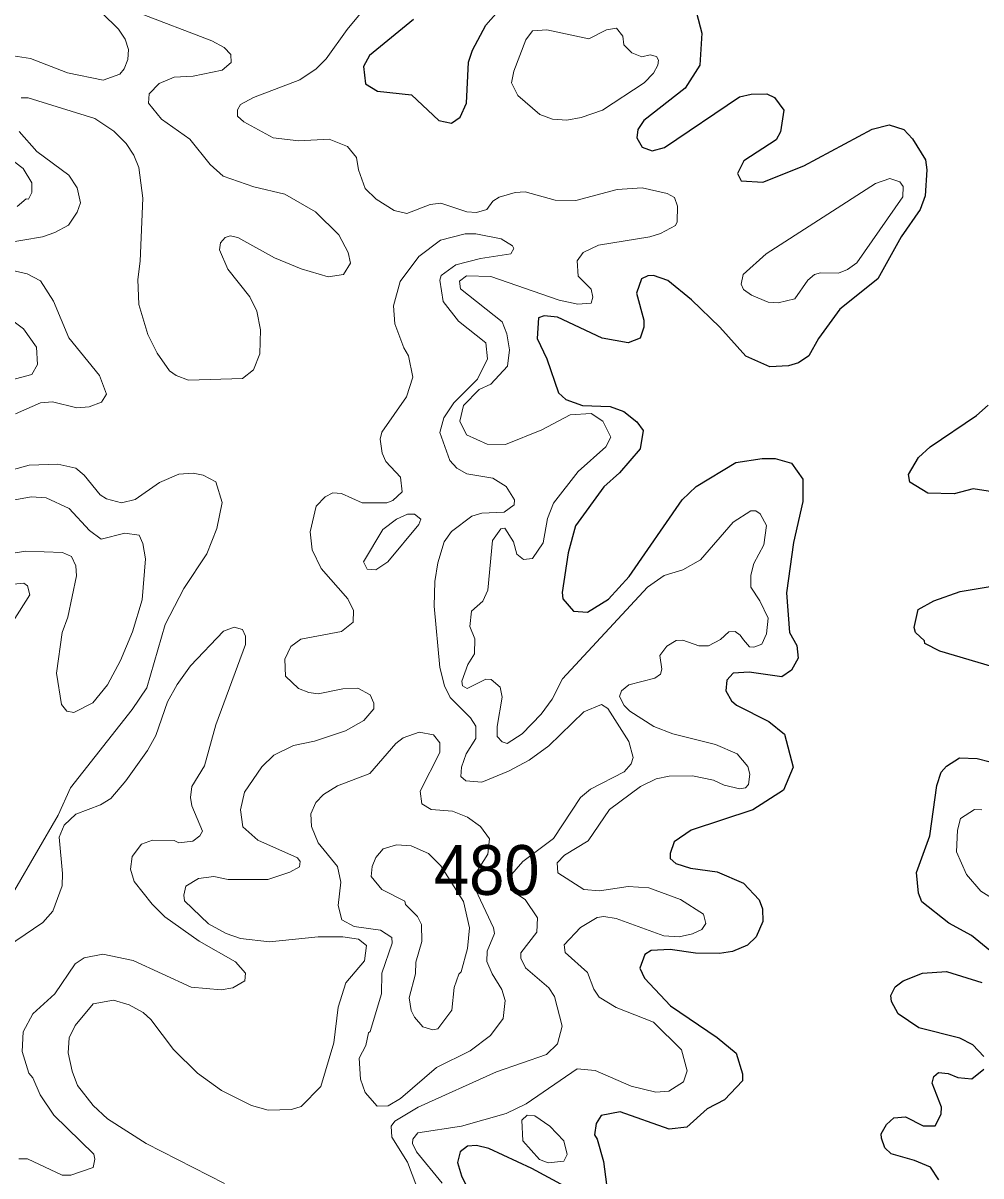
# Model space of a CAD drawing. Extents: x 763.2 to 816.8, y 7896.5 to 7952.7.
# Drawn here: x 807.081 to 810.159, y 7914.83 to 7918.534 of the extents above; entities that cross this region are included whole.
import ezdxf

# ---------------------------------------------------------------- set-up
doc = ezdxf.new("R2010")
doc.units = 0
doc.header["$LTSCALE"] = 0.064
doc.layers.add('1', color=7, linetype='Continuous', lineweight=25)
doc.layers.add('2', color=7, linetype='Continuous', lineweight=13)
doc.layers.add('21', color=7, linetype='Continuous')

msp = doc.modelspace()

# ---------------------------------------------------------------- linework, layer by layer
at = {"layer": '1'}
for points in [[(808.3356, 7918.5455), (808.1942, 7918.4288), (808.1743, 7918.3937), (808.1809, 7918.3381), (808.2193, 7918.3149), (808.3293, 7918.3035), (808.4166, 7918.2202), (808.458, 7918.2124), (808.4859, 7918.2314), (808.5056, 7918.2762), (808.5127, 7918.4076), (808.5257, 7918.4464), (808.5679, 7918.5266), (808.6336, 7918.6003)], [(809.2455, 7918.5669), (809.2618, 7918.5008), (809.2556, 7918.3984), (809.2086, 7918.3243), (809.0763, 7918.2201), (809.0568, 7918.1915), (809.0535, 7918.1648), (809.0703, 7918.1354), (809.1028, 7918.1228), (809.1428, 7918.134), (809.3829, 7918.2963), (809.4205, 7918.305), (809.4709, 7918.3058), (809.4958, 7918.2945), (809.5261, 7918.254), (809.5149, 7918.1836), (809.5007, 7918.1583), (809.3968, 7918.091), (809.377, 7918.0508), (809.3882, 7918.0269), (809.4583, 7918.0225), (809.5906, 7918.075), (809.8102, 7918.1929), (809.8647, 7918.2062), (809.912, 7918.1917), (809.939, 7918.162), (809.9809, 7918.0947), (809.985, 7918.0618), (809.9803, 7917.9781), (809.9639, 7917.9344), (809.9035, 7917.8466), (809.8282, 7917.7118), (809.7057, 7917.6146), (809.637, 7917.5202), (809.6057, 7917.4641), (809.5734, 7917.4421), (809.5405, 7917.4324), (809.4805, 7917.4293), (809.4033, 7917.4638), (809.3205, 7917.5562), (809.229, 7917.6444), (809.1533, 7917.7067), (809.1074, 7917.723), (809.0884, 7917.7216), (809.0683, 7917.7115), (809.0521, 7917.6658), (809.0759, 7917.5794), (809.0763, 7917.5571), (809.0636, 7917.5208), (809.0252, 7917.5065), (808.9424, 7917.5215), (808.7984, 7917.5883), (808.7558, 7917.5932), (808.7375, 7917.5866), (808.7329, 7917.5203), (808.7646, 7917.4553), (808.8014, 7917.3458), (808.8249, 7917.3241), (808.8784, 7917.3048), (808.9676, 7917.302), (809.012, 7917.2852), (809.0536, 7917.2527)], [(810.2867, 7917.0134), (810.1339, 7917.0378), (810.073, 7917.0216), (809.9885, 7917.0229), (809.9304, 7917.0585), (809.9265, 7917.0835), (809.9584, 7917.1375), (809.996, 7917.1722), (810.1449, 7917.2726), (810.1824, 7917.3062)], [(809.0536, 7917.2527), (809.0742, 7917.2245), (809.064, 7917.1656), (808.9973, 7917.089), (808.9474, 7917.0432), (808.8563, 7916.918)], [(808.8563, 7916.918), (808.8328, 7916.8318), (808.8133, 7916.7044), (808.8154, 7916.6841), (808.8497, 7916.6439), (808.8945, 7916.6407), (808.9628, 7916.683), (809.029, 7916.7559), (809.1995, 7917.0018), (809.2446, 7917.045), (809.3712, 7917.1218), (809.4558, 7917.1349), (809.4978, 7917.1349), (809.5505, 7917.1202), (809.5872, 7917.0683), (809.587, 7916.9962), (809.5572, 7916.8654), (809.5349, 7916.7034), (809.5441, 7916.5761), (809.5671, 7916.5341), (809.572, 7916.4934), (809.5505, 7916.4552), (809.5199, 7916.4334), (809.4147, 7916.448), (809.3629, 7916.4448), (809.3425, 7916.4225), (809.3394, 7916.3887), (809.3579, 7916.3558), (809.3734, 7916.3422), (809.4781, 7916.2904), (809.5279, 7916.2489), (809.5559, 7916.1431), (809.5251, 7916.069), (809.4262, 7916.006), (809.2284, 7915.9412), (809.1733, 7915.9038), (809.1601, 7915.8663), (809.1608, 7915.8493), (809.179, 7915.8332), (809.2257, 7915.8186), (809.3119, 7915.8067), (809.3966, 7915.7707), (809.4461, 7915.7174), (809.4575, 7915.6879), (809.4585, 7915.6475), (809.4372, 7915.5981), (809.409, 7915.5718), (809.3613, 7915.551), (809.3194, 7915.5441), (809.2422, 7915.5458), (809.1608, 7915.5571), (809.099, 7915.554), (809.0789, 7915.5413), (809.0632, 7915.4975), (809.0775, 7915.4657), (809.1617, 7915.3765), (809.3112, 7915.2745), (809.373, 7915.224), (809.3929, 7915.158), (809.3928, 7915.136), (809.3348, 7915.0747), (809.2799, 7915.0454), (809.2141, 7914.9867), (809.1576, 7914.9806), (808.9997, 7915.0359), (808.9384, 7915.0245), (808.9223, 7914.998), (808.9171, 7914.9626), (808.9264, 7914.948), (808.9465, 7914.8761), (808.9563, 7914.8027)], [(810.1975, 7916.4655), (810.0271, 7916.516), (809.9789, 7916.5404), (809.9776, 7916.5489), (809.9488, 7916.5754), (809.9447, 7916.5922), (809.9571, 7916.6492), (810.0081, 7916.678), (810.0928, 7916.7074), (810.221, 7916.7289)], [(810.1881, 7915.5542), (810.1293, 7915.6023), (810.056, 7915.6419), (809.9693, 7915.711), (809.9586, 7915.7388), (809.9525, 7915.8053), (809.995, 7915.9228), (810.0176, 7916.0848), (810.0313, 7916.1274), (810.0485, 7916.146), (810.0907, 7916.1732), (810.1477, 7916.1715), (810.1888, 7916.1602)], [(810.1687, 7915.2137), (810.1334, 7915.251), (810.0918, 7915.2729), (809.9594, 7915.3056), (809.8933, 7915.3506), (809.8724, 7915.3905), (809.8702, 7915.4093), (809.8834, 7915.4374), (809.9091, 7915.4568), (809.972, 7915.4816), (810.0486, 7915.4864), (810.162, 7915.4519)], [(810.0327, 7915.0511), (810.0021, 7915.1283), (810.0082, 7915.1492), (810.0229, 7915.1625), (810.054, 7915.1593), (810.0852, 7915.1461), (810.1296, 7915.1417), (810.1688, 7915.173)], [(809.8797, 7915.0167), (809.917, 7915.0197), (809.9742, 7914.9907), (810.0122, 7914.9912), (810.0317, 7915.0285), (810.0327, 7915.0511)], [(810.024, 7914.8176), (809.9968, 7914.8581), (809.9463, 7914.8799), (809.8706, 7914.9015), (809.85, 7914.9202), (809.8397, 7914.9509), (809.8389, 7914.9649), (809.8554, 7914.9957), (809.8797, 7915.0167)], [(808.8231, 7914.7956), (808.7157, 7914.8542), (808.5775, 7914.918), (808.5381, 7914.9274), (808.5089, 7914.9256), (808.486, 7914.9076), (808.4768, 7914.8736), (808.4896, 7914.8302), (808.5085, 7914.7931)]]:
    msp.add_lwpolyline(points, dxfattribs=at)
at = {"layer": '2'}
for points in [[(806.9637, 7918.4415), (807.1041, 7918.4197), (807.2239, 7918.3735), (807.3384, 7918.3497), (807.3913, 7918.3695), (807.4061, 7918.387), (807.4178, 7918.4169), (807.4196, 7918.4491), (807.4083, 7918.4819), (807.3875, 7918.5142), (807.3341, 7918.5663), (807.2751, 7918.5898), (807.2619, 7918.6089), (807.2674, 7918.6346), (807.3382, 7918.718), (807.357, 7918.7686), (807.3475, 7918.8282), (807.2996, 7918.9171), (807.2957, 7918.9761), (807.2633, 7919.0248), (807.2029, 7919.0692)], [(808.5896, 7916.8712), (808.6161, 7916.9091), (808.6289, 7916.911), (808.6565, 7916.8667), (808.6677, 7916.8273), (808.6893, 7916.8098), (808.7182, 7916.8134), (808.7528, 7916.8635), (808.7658, 7916.9417), (808.7857, 7916.9917), (808.8648, 7917.0925), (808.954, 7917.1723), (808.9693, 7917.2034), (808.9443, 7917.2546), (808.9067, 7917.2791), (808.8386, 7917.2749), (808.748, 7917.2263), (808.6315, 7917.1795), (808.5723, 7917.1809), (808.5059, 7917.2112), (808.4846, 7917.2546), (808.4958, 7917.3051), (808.547, 7917.3567), (808.5836, 7917.3738), (808.6375, 7917.4315), (808.6438, 7917.484), (808.6358, 7917.5352), (808.6205, 7917.5734), (808.4863, 7917.6796), (808.4831, 7917.7044), (808.5056, 7917.7216), (808.5841, 7917.7199), (808.804, 7917.6437), (808.8633, 7917.631), (808.9068, 7917.6332), (808.9119, 7917.6532), (808.9064, 7917.6788), (808.8652, 7917.7207), (808.8612, 7917.7702), (808.8804, 7917.7968), (808.9299, 7917.8202), (809.095, 7917.8468), (809.1292, 7917.8573), (809.1778, 7917.8834), (809.1832, 7917.8948), (809.1842, 7917.9449), (809.1744, 7917.973), (809.1514, 7917.9859), (809.071, 7918.0043), (808.9898, 7917.9994), (808.857, 7917.9633), (808.7913, 7917.965), (808.694, 7917.9909), (808.6618, 7917.9896), (808.6106, 7917.9743), (808.5908, 7917.9609), (808.5708, 7917.935), (808.5382, 7917.9255), (808.5073, 7917.9269), (808.4231, 7917.9549), (808.3896, 7917.9512), (808.3146, 7917.9223), (808.273, 7917.9312), (808.2159, 7917.9678), (808.1803, 7918.0019), (808.1592, 7918.0618), (808.1521, 7918.1018), (808.1229, 7918.1375), (808.0648, 7918.1604), (807.9671, 7918.1556), (807.8846, 7918.1648), (807.79, 7918.216), (807.7702, 7918.2344), (807.7696, 7918.2546), (807.7798, 7918.272), (807.8216, 7918.2948), (807.9701, 7918.3511), (808.0232, 7918.386), (808.0545, 7918.419), (808.1218, 7918.5127), (808.2001, 7918.6075)], [(807.4463, 7918.5687), (807.6869, 7918.4762), (807.7269, 7918.4545), (807.7488, 7918.433), (807.7496, 7918.4073), (807.721, 7918.3822), (807.6273, 7918.3629), (807.5659, 7918.3592), (807.5186, 7918.3398), (807.4854, 7918.3058), (807.4839, 7918.2762), (807.5261, 7918.2252), (807.6171, 7918.1602), (807.6815, 7918.0793), (807.7237, 7918.0422), (807.8222, 7918.0076), (807.9215, 7917.9843), (808.0201, 7917.9266), (808.0959, 7917.8535), (808.1257, 7917.797), (808.1328, 7917.7617), (808.1104, 7917.7262), (808.0611, 7917.7187), (807.9741, 7917.7444), (807.8887, 7917.7789), (807.771, 7917.8443), (807.7468, 7917.8499), (807.7303, 7917.8447), (807.7154, 7917.8277), (807.7123, 7917.8055), (807.7388, 7917.7425), (807.8095, 7917.6536), (807.8323, 7917.6076), (807.8436, 7917.5483), (807.8419, 7917.4709), (807.8208, 7917.4198), (807.7859, 7917.3916), (807.612, 7917.3864)], [(807.4528, 7917.6298), (807.4492, 7917.7101), (807.4574, 7917.7686), (807.4655, 7917.9713), (807.4522, 7918.0691), (807.4369, 7918.1091), (807.4119, 7918.1467), (807.3719, 7918.1866), (807.3115, 7918.2267), (807.0965, 7918.2933), (807.075, 7918.2932)], [(807.0685, 7918.1851), (807.1254, 7918.1211), (807.2273, 7918.0453), (807.2541, 7918.0046), (807.2651, 7917.9556), (807.2548, 7917.9264), (807.2268, 7917.8846), (807.1832, 7917.8605), (807.1426, 7917.8468), (807.017, 7917.8249)], [(807.0616, 7917.9444), (807.0902, 7917.9687), (807.0977, 7917.9675), (807.1091, 7917.9889), (807.1089, 7918.02), (807.0812, 7918.0661), (806.9809, 7918.1408)], [(808.0375, 7915.1171), (808.08, 7915.2575), (808.0933, 7915.3725), (808.1176, 7915.4507), (808.1782, 7915.5213), (808.1848, 7915.5706), (808.1585, 7915.5902), (808.1089, 7915.5983), (808.0287, 7915.5982), (807.873, 7915.5819), (807.7797, 7915.5926), (807.7329, 7915.6084), (807.6764, 7915.64), (807.5998, 7915.7139), (807.5973, 7915.7321), (807.6038, 7915.7609), (807.6447, 7915.7854), (807.6936, 7915.7923), (807.7401, 7915.7824), (807.8677, 7915.7824), (807.9383, 7915.8054), (807.969, 7915.8227), (807.9715, 7915.8398), (807.9626, 7915.852), (807.835, 7915.9082), (807.7865, 7915.9519), (807.7796, 7916.0057), (807.7925, 7916.0628), (807.8476, 7916.1443), (807.8864, 7916.1816), (807.9498, 7916.2127), (808.0172, 7916.2271), (808.1168, 7916.26), (808.1755, 7916.2935), (808.2082, 7916.3306), (808.2077, 7916.3483), (808.1962, 7916.3759), (808.1568, 7916.3969), (808.1089, 7916.3953), (808.0293, 7916.3791), (807.9986, 7916.3826), (807.9655, 7916.3956), (807.9242, 7916.4358), (807.9222, 7916.4905), (807.9411, 7916.5303), (807.9735, 7916.5546), (808.1042, 7916.5793), (808.1411, 7916.6087), (808.1425, 7916.6462), (808.1246, 7916.6836), (808.0392, 7916.781), (808.0099, 7916.8418), (808.0032, 7916.8994), (808.0232, 7916.9818), (808.0521, 7917.0113), (808.0761, 7917.0247), (808.1037, 7917.0228), (808.1706, 7916.992), (808.2495, 7916.9921), (808.2692, 7917.0001), (808.2987, 7917.0282), (808.294, 7917.0751), (808.2466, 7917.1254), (808.2345, 7917.1524), (808.2282, 7917.1967), (808.2342, 7917.2194), (808.3132, 7917.3332), (808.3329, 7917.3959), (808.3193, 7917.4647), (808.304, 7917.49), (808.2752, 7917.5678), (808.271, 7917.6253), (808.2923, 7917.7035), (808.3525, 7917.7835), (808.4225, 7917.8359), (808.502, 7917.8562), (808.5358, 7917.8563), (808.6171, 7917.84), (808.6542, 7917.8178), (808.6584, 7917.8092), (808.6486, 7917.7918), (808.5513, 7917.7774), (808.4719, 7917.757), (808.424, 7917.7231), (808.4206, 7917.7075), (808.4309, 7917.6393), (808.4797, 7917.5754), (808.5675, 7917.5066), (808.5731, 7917.4554), (808.5412, 7917.3893), (808.4649, 7917.3139), (808.4334, 7917.2658), (808.4206, 7917.2185), (808.4527, 7917.1284), (808.4743, 7917.1034)], [(807.0324, 7917.7419), (807.0933, 7917.7279), (807.1364, 7917.7051), (807.1782, 7917.6405), (807.2274, 7917.5229), (807.3258, 7917.4011), (807.3484, 7917.3417), (807.3322, 7917.3161), (807.2931, 7917.301), (807.2536, 7917.2977), (807.1754, 7917.3172), (807.1368, 7917.3141), (807.0558, 7917.2777)], [(807.612, 7917.3864), (807.5731, 7917.4009), (807.5518, 7917.4168), (807.512, 7917.4728), (807.4819, 7917.5333), (807.4528, 7917.6298)], [(807.0407, 7917.3864), (807.1088, 7917.4046), (807.127, 7917.437), (807.1238, 7917.4925), (807.0815, 7917.5518), (807.0347, 7917.5862)], [(806.9526, 7917.073), (807.1003, 7917.1131), (807.1923, 7917.1168), (807.2505, 7917.1033), (807.2773, 7917.0817), (807.3281, 7917.0181), (807.3484, 7917.0057), (807.3968, 7916.9921), (807.441, 7917.0035), (807.5193, 7917.0573), (807.5812, 7917.0844), (807.6277, 7917.0872), (807.6591, 7917.0811), (807.7001, 7917.0595), (807.7203, 7916.9936), (807.7034, 7916.9101), (807.6708, 7916.8289), (807.5972, 7916.7175), (807.5377, 7916.6018), (807.4784, 7916.3981), (807.4315, 7916.3284), (807.2333, 7916.0768), (807.1933, 7915.9891), (807.054, 7915.749)], [(808.4743, 7917.1034), (808.5074, 7917.0852), (808.5904, 7917.0717), (808.6339, 7917.0445), (808.6604, 7917.002), (808.6593, 7916.9859)], [(807.0061, 7916.8247), (807.09, 7916.8374), (807.2074, 7916.8325), (807.2362, 7916.82), (807.2502, 7916.7898), (807.2519, 7916.7576), (807.224, 7916.6254), (807.2059, 7916.5755), (807.1879, 7916.4447), (807.2038, 7916.3442), (807.2214, 7916.3231), (807.2438, 7916.3184), (807.305, 7916.3498), (807.3518, 7916.408), (807.3939, 7916.4855), (807.4324, 7916.5778), (807.4637, 7916.6807), (807.4737, 7916.8128), (807.4655, 7916.8621), (807.4535, 7916.8884), (807.4072, 7916.8951), (807.3317, 7916.8759), (807.2943, 7916.9037), (807.2283, 7916.9741), (807.1544, 7917.0084), (807.1064, 7917.0116), (806.9243, 7916.9788)], [(808.6593, 7916.9859), (808.6269, 7916.9625), (808.5552, 7916.959), (808.523, 7916.9494), (808.4574, 7916.9004), (808.434, 7916.8667), (808.414, 7916.7996), (808.4041, 7916.7398), (808.4024, 7916.6609), (808.4206, 7916.4638), (808.4355, 7916.4046), (808.453, 7916.3665), (808.5186, 7916.3022), (808.5361, 7916.2745), (808.5354, 7916.2351), (808.5043, 7916.186), (808.4897, 7916.143), (808.488, 7916.1134), (808.5034, 7916.0996), (808.5555, 7916.0949), (808.6411, 7916.1302), (808.707, 7916.1656), (808.7705, 7916.2114), (808.8828, 7916.3205), (808.9403, 7916.3444), (808.9601, 7916.3315), (809.0278, 7916.2256), (809.0413, 7916.1747), (809.0349, 7916.1543), (809.0131, 7916.1287), (808.9049, 7916.0724), (808.8725, 7916.0453), (808.7854, 7915.914), (808.6873, 7915.8403), (808.6442, 7915.7914), (808.6477, 7915.7495), (808.6945, 7915.718), (808.7339, 7915.6597), (808.7322, 7915.6128), (808.6805, 7915.5469), (808.6804, 7915.5296), (808.695, 7915.4981), (808.7702, 7915.4341), (808.7885, 7915.4069), (808.8131, 7915.3107), (808.7982, 7915.2545), (808.7633, 7915.2201), (808.6019, 7915.1646), (808.3508, 7915.0507), (808.2753, 7915.0059), (808.2639, 7914.9896), (808.2654, 7914.9541), (808.3165, 7914.8741), (808.3463, 7914.7953)], [(808.9147, 7915.4305), (808.895, 7915.4835), (808.8226, 7915.5477), (808.8199, 7915.5723), (808.8719, 7915.6278), (808.9259, 7915.6604), (808.9471, 7915.6638), (808.9872, 7915.6571), (809.1403, 7915.6016), (809.1896, 7915.5984), (809.2324, 7915.6076), (809.2628, 7915.6221), (809.275, 7915.6408), (809.2679, 7915.6708), (809.1942, 7915.7176), (809.0917, 7915.7558), (809.0257, 7915.7594), (808.9332, 7915.7463), (808.883, 7915.75), (808.7994, 7915.8033), (808.7969, 7915.8359), (808.8213, 7915.8609), (808.8974, 7915.9062), (808.9655, 7916.0068), (809.0647, 7916.0814), (809.116, 7916.1056), (809.1574, 7916.1143), (809.2328, 7916.1158), (809.3, 7916.1014), (809.3336, 7916.0851), (809.3841, 7916.0733), (809.4027, 7916.0764), (809.4126, 7916.0876), (809.4161, 7916.1203), (809.4097, 7916.1448), (809.3758, 7916.1862), (809.3059, 7916.2157), (809.1689, 7916.2501), (809.1081, 7916.2736), (809.0307, 7916.3226), (809.0129, 7916.3408), (808.9976, 7916.3707), (809.0041, 7916.3887), (809.0281, 7916.408), (809.1116, 7916.4287), (809.1299, 7916.4415), (809.1336, 7916.4576), (809.1274, 7916.5015), (809.1499, 7916.5315), (809.1793, 7916.5501), (809.2015, 7916.5516), (809.2527, 7916.5334), (809.2835, 7916.5333), (809.3226, 7916.5532), (809.3494, 7916.5775), (809.3695, 7916.5793), (809.3859, 7916.567), (809.3965, 7916.5523), (809.4154, 7916.5302), (809.4292, 7916.5287), (809.4555, 7916.5381), (809.4704, 7916.5719), (809.4754, 7916.6214), (809.4492, 7916.678), (809.4199, 7916.7213), (809.4197, 7916.7602), (809.4298, 7916.7973), (809.4619, 7916.8575), (809.4702, 7916.9194), (809.4495, 7916.9572), (809.4354, 7916.9671), (809.4198, 7916.9663), (809.3633, 7916.9307), (809.2584, 7916.8095), (809.2015, 7916.7776), (809.1411, 7916.7588), (809.0873, 7916.7219), (808.8141, 7916.427), (808.7812, 7916.3613), (808.7458, 7916.3133), (808.6844, 7916.2501), (808.6364, 7916.2196), (808.6206, 7916.2249), (808.6047, 7916.2416), (808.6047, 7916.2743), (808.6208, 7916.3677), (808.6144, 7916.3997), (808.5853, 7916.4243), (808.5685, 7916.4264), (808.5084, 7916.3954), (808.4929, 7916.4043), (808.4913, 7916.4194), (808.5103, 7916.4729), (808.5321, 7916.5072), (808.5322, 7916.5558)], [(808.5322, 7916.5558), (808.5161, 7916.5953), (808.5224, 7916.6445), (808.5584, 7916.6765), (808.5742, 7916.7119), (808.5896, 7916.8712)], [(807.0288, 7916.58), (807.1021, 7916.6971), (807.0954, 7916.7256), (807.0829, 7916.7338), (807.0275, 7916.729)], [(806.9993, 7915.5463), (807.1444, 7915.6443), (807.1763, 7915.6801), (807.2059, 7915.7617), (807.2076, 7915.8011), (807.1963, 7915.9188), (807.2124, 7915.9574), (807.2497, 7915.9921), (807.3291, 7916.022), (807.3623, 7916.0424), (807.4114, 7916.0995), (807.4803, 7916.1966), (807.5069, 7916.2449), (807.5449, 7916.3531), (807.5757, 7916.4085), (807.6189, 7916.4683), (807.7247, 7916.5805), (807.7593, 7916.5924), (807.786, 7916.5852), (807.7957, 7916.5644), (807.7957, 7916.537), (807.7002, 7916.2793), (807.6637, 7916.148), (807.623, 7916.0808), (807.6186, 7916.0461), (807.6229, 7916.019), (807.6573, 7915.9381), (807.6491, 7915.9222), (807.6266, 7915.905), (807.5814, 7915.9006), (807.5661, 7915.9072), (807.4965, 7915.9089), (807.4608, 7915.8955), (807.4315, 7915.8561), (807.4261, 7915.8153), (807.4372, 7915.7762), (807.4958, 7915.7029), (807.5364, 7915.6625), (807.6469, 7915.5838), (807.7631, 7915.5177), (807.7956, 7915.4815), (807.7933, 7915.4567), (807.7553, 7915.4343), (807.7171, 7915.4274), (807.6208, 7915.4368), (807.4344, 7915.5226), (807.3372, 7915.5422), (807.2767, 7915.5308), (807.2477, 7915.5115), (807.1823, 7915.4154), (807.1117, 7915.3504), (807.0808, 7915.2932), (807.0775, 7915.2296), (807.0995, 7915.1599), (807.1125, 7915.1456), (807.1354, 7915.0906), (807.1797, 7915.0248), (807.3076, 7914.8996), (807.311, 7914.8838), (807.3055, 7914.8569), (807.2339, 7914.8325), (807.2066, 7914.8326), (807.0949, 7914.8849), (807.0665, 7914.8848)], [(810.1625, 7916.0057), (810.1384, 7916.0075), (810.0937, 7915.9778), (810.0837, 7915.9411), (810.0804, 7915.8709), (810.1128, 7915.7986), (810.1588, 7915.7449), (810.2989, 7915.6574)], [(809.2154, 7915.1679), (809.1965, 7915.2356), (809.1068, 7915.3241), (808.9869, 7915.3709), (808.9322, 7915.404), (808.9147, 7915.4305)], [(807.7283, 7914.8055), (807.4761, 7914.934), (807.3523, 7915.0133), (807.3063, 7915.056), (807.2551, 7915.1208), (807.238, 7915.1667), (807.2258, 7915.2253), (807.2293, 7915.2736), (807.2483, 7915.3134), (807.3064, 7915.3828), (807.3711, 7915.3943), (807.4219, 7915.3794), (807.4667, 7915.3553), (807.491, 7915.3329), (807.5638, 7915.2357), (807.6412, 7915.16), (807.7185, 7915.1044), (807.8151, 7915.0562), (807.8683, 7915.0412), (807.9439, 7915.043), (807.9747, 7915.0529), (808.0375, 7915.1171)], [(808.4274, 7914.8072), (808.3453, 7914.9075), (808.3322, 7914.9342), (808.3332, 7914.9478), (808.3497, 7914.969), (808.4895, 7914.9903), (808.6329, 7915.0306), (808.6974, 7915.0616), (808.8612, 7915.1739), (808.9191, 7915.1686), (809.0351, 7915.1185), (809.114, 7915.0987), (809.1567, 7915.1021), (809.2032, 7915.1328), (809.2154, 7915.1679)]]:
    msp.add_lwpolyline(points, dxfattribs=at)
for points in [[(808.7419, 7918.2396), (808.6708, 7918.3013), (808.6507, 7918.3413), (808.6576, 7918.3788), (808.6966, 7918.4792), (808.7176, 7918.5091), (808.7637, 7918.5119), (808.8988, 7918.4826), (808.9556, 7918.5118), (808.9884, 7918.5169), (809.0086, 7918.4919), (809.012, 7918.4636), (809.0375, 7918.4374), (809.0691, 7918.4252), (809.096, 7918.431), (809.1162, 7918.4266), (809.123, 7918.4148), (809.1212, 7918.3986), (809.1072, 7918.3726), (809.0769, 7918.342), (808.9431, 7918.2542), (808.8747, 7918.2297), (808.8287, 7918.2214), (808.782, 7918.2247)], [(809.6439, 7917.7314), (809.7012, 7917.7305), (809.7307, 7917.7423), (809.7601, 7917.7636), (809.9086, 7917.975), (809.9094, 7918.0085), (809.8982, 7918.0237), (809.8664, 7918.0338), (809.8203, 7918.0179), (809.4691, 7917.7921), (809.3947, 7917.7263), (809.3885, 7917.6945), (809.3964, 7917.6775), (809.4218, 7917.6591), (809.475, 7917.6365), (809.5078, 7917.6346), (809.5607, 7917.6481), (809.6033, 7917.7081), (809.6248, 7917.7256)], [(808.2532, 7916.8029), (808.3523, 7916.9225), (808.359, 7916.9394), (808.3392, 7916.9556), (808.3165, 7916.9557), (808.2805, 7916.9399), (808.237, 7916.9069), (808.1749, 7916.8026), (808.187, 7916.7788), (808.2149, 7916.7766)], [(808.5835, 7915.2815), (808.6236, 7915.3358), (808.6302, 7915.3934), (808.6192, 7915.429), (808.588, 7915.4789), (808.5717, 7915.5191), (808.5719, 7915.5521), (808.596, 7915.6086), (808.5931, 7915.6273), (808.5343, 7915.75), (808.5357, 7915.803), (808.5743, 7915.8632), (808.5798, 7915.9125), (808.5512, 7915.9524), (808.5087, 7915.983), (808.461, 7916.0022), (808.3918, 7916.0075), (808.3619, 7916.0252), (808.3566, 7916.0662), (808.4202, 7916.19), (808.4205, 7916.2214), (808.3998, 7916.2469), (808.3535, 7916.2553), (808.3022, 7916.2374), (808.2788, 7916.219), (808.1957, 7916.1224), (808.0914, 7916.0828), (808.0458, 7916.055), (808.022, 7916.0294), (808.0051, 7915.993), (808.0079, 7915.9523), (808.0292, 7915.8997), (808.0916, 7915.8244), (808.1015, 7915.7741), (808.0937, 7915.6986), (808.1051, 7915.6527), (808.1446, 7915.6314), (808.229, 7915.6196), (808.2662, 7915.5959), (808.267, 7915.5781), (808.2333, 7915.4816), (808.2328, 7915.4153), (808.1966, 7915.2945), (808.1905, 7915.2902), (808.1825, 7915.2496), (808.161, 7915.2079), (808.1648, 7915.1408), (808.1798, 7915.0984), (808.2189, 7915.0537), (808.2536, 7915.0548), (808.2934, 7915.0785), (808.4095, 7915.1779), (808.5176, 7915.2317)], [(808.4586, 7915.3631), (808.4667, 7915.4351), (808.4813, 7915.4782), (808.4892, 7915.4858), (808.5092, 7915.5612), (808.5156, 7915.6274), (808.4958, 7915.7117), (808.4238, 7915.8258), (808.3835, 7915.8661), (808.3282, 7915.8903), (808.2812, 7915.8938), (808.2384, 7915.8805), (808.2141, 7915.8527), (808.2028, 7915.8238), (808.1995, 7915.7922), (808.2341, 7915.7501), (808.3077, 7915.7123), (808.3098, 7915.7023), (808.3487, 7915.6636), (808.3612, 7915.6376), (808.3627, 7915.5829), (808.3432, 7915.5172), (808.3415, 7915.4794), (808.3219, 7915.4026), (808.3285, 7915.3618), (808.3388, 7915.3399), (808.366, 7915.3094), (808.3981, 7915.2993), (808.4142, 7915.3029)], [(808.774, 7914.9897), (808.7251, 7915.0227), (808.7011, 7915.0249), (808.684, 7915.0091), (808.6869, 7914.9429), (808.7406, 7914.883), (808.7687, 7914.872), (808.8187, 7914.8776), (808.8292, 7914.8992), (808.8185, 7914.9432)]]:
    msp.add_lwpolyline(points, close=True, dxfattribs=at)

# ---------------------------------------------------------------- texts
at = {"layer": '21', "width": 0.95}
msp.add_text('480', height=0.16, dxfattribs=at).set_placement((808.4014, 7915.7328))

doc.saveas('drawing.dxf')
